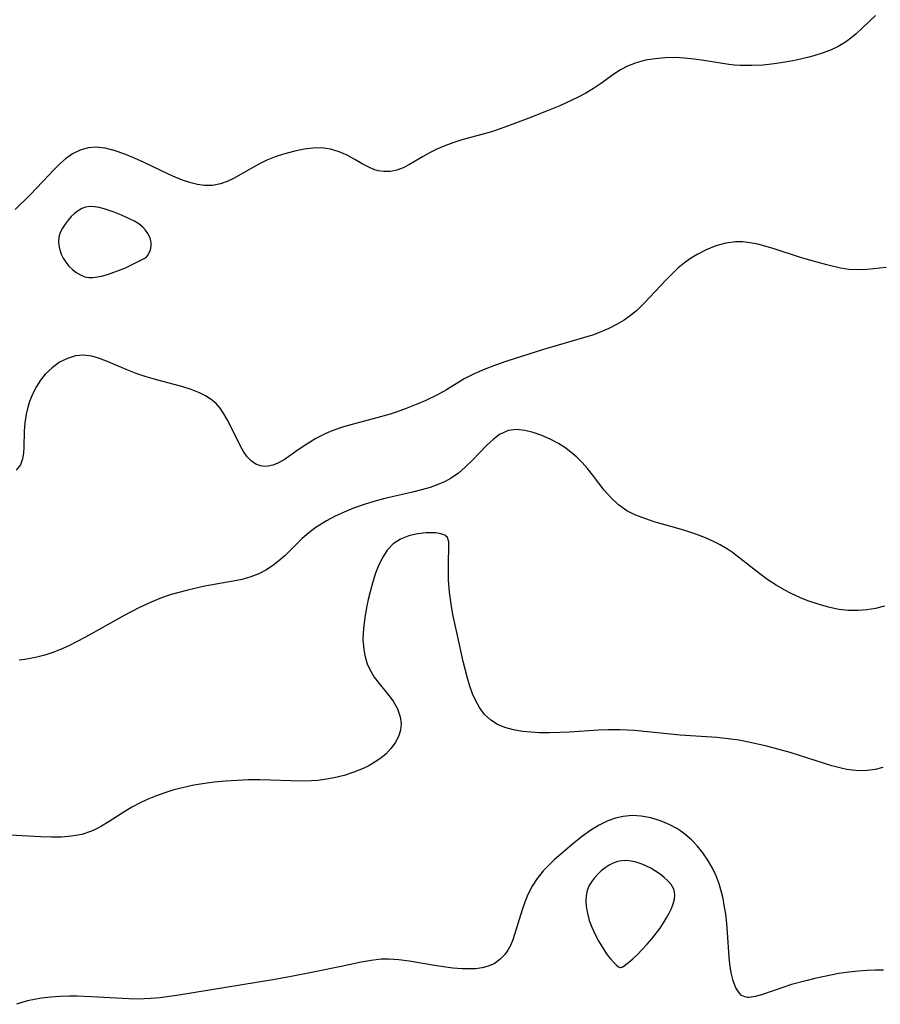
# Model space of a CAD drawing. Header units: metres. Extents: x 1073367 to 1082519, y 1569854 to 1574957.
# Tile 538 of 656: x 1077768 to 1077912, y 1574214 to 1574380. Entities that reach past the tile are written whole.
import ezdxf

# ---------------------------------------------------------------- set-up
doc = ezdxf.new("R2010")
doc.units = ezdxf.units.M
doc.layers.add('CGG_CurvaNivelLidar_v1', color=253, linetype='Continuous', lineweight=30)

msp = doc.modelspace()

# ---------------------------------------------------------------- linework, layer by layer
at = {"layer": 'CGG_CurvaNivelLidar_v1'}
for p, q in [((1077911.287, 1574380.6583, 69), (1077909.1291, 1574378.5654, 69)), ((1077908.034, 1574377.55, 69), (1077907.1667, 1574376.8221, 69)), ((1077909.1291, 1574378.5654, 69), (1077908.034, 1574377.55, 69)), ((1077906.2564, 1574376.1578, 69), (1077905.0264, 1574375.4309, 69)), ((1077907.1667, 1574376.8221, 69), (1077906.2564, 1574376.1578, 69)), ((1077902.3541, 1574374.2927, 69), (1077900.9412, 1574373.8452, 69)), ((1077903.7203, 1574374.816, 69), (1077902.3541, 1574374.2927, 69)), ((1077905.0264, 1574375.4309, 69), (1077903.7203, 1574374.816, 69)), ((1077871.0962, 1574372.6932, 69), (1077869.6128, 1574372.123, 69)), ((1077872.661, 1574373.1034, 69), (1077871.0962, 1574372.6932, 69)), ((1077874.286, 1574373.3767, 69), (1077872.661, 1574373.1034, 69)), ((1077875.9538, 1574373.527, 69), (1077874.286, 1574373.3767, 69)), ((1077877.6501, 1574373.5594, 69), (1077875.9538, 1574373.527, 69)), ((1077879.2149, 1574373.4868, 69), (1077877.6501, 1574373.5594, 69)), ((1077880.8263, 1574373.3215, 69), (1077879.2149, 1574373.4868, 69)), ((1077882.4378, 1574373.0873, 69), (1077880.8263, 1574373.3215, 69)), ((1077885.2431, 1574372.6091, 69), (1077882.4378, 1574373.0873, 69)), ((1077886.65, 1574372.4015, 69), (1077885.2431, 1574372.6091, 69)), ((1077896.1479, 1574372.7808, 69), (1077894.2936, 1574372.5062, 69)), ((1077897.9842, 1574373.1239, 69), (1077896.1479, 1574372.7808, 69)), ((1077899.8568, 1574373.5518, 69), (1077897.9842, 1574373.1239, 69)), ((1077900.9412, 1574373.8452, 69), (1077899.8568, 1574373.5518, 69)), ((1077868.4676, 1574371.5157, 69), (1077867.3255, 1574370.7685, 69)), ((1077869.6128, 1574372.123, 69), (1077868.4676, 1574371.5157, 69)), ((1077887.6238, 1574372.2939, 69), (1077886.65, 1574372.4015, 69)), ((1077888.6008, 1574372.2238, 69), (1077887.6238, 1574372.2939, 69)), ((1077890.5634, 1574372.205, 69), (1077888.6008, 1574372.2238, 69)), ((1077892.4297, 1574372.3091, 69), (1077890.5634, 1574372.205, 69)), ((1077894.2936, 1574372.5062, 69), (1077892.4297, 1574372.3091, 69)), ((1077867.3255, 1574370.7685, 69), (1077865.0955, 1574369.1363, 69)), ((1077863.9378, 1574368.3475, 69), (1077862.6067, 1574367.5696, 69)), ((1077865.0955, 1574369.1363, 69), (1077863.9378, 1574368.3475, 69)), ((1077861.2096, 1574366.8496, 69), (1077858.2386, 1574365.47, 69)), ((1077862.6067, 1574367.5696, 69), (1077861.2096, 1574366.8496, 69)), ((1077855.7221, 1574364.4238, 69), (1077853.0661, 1574363.379, 69)), ((1077858.2386, 1574365.47, 69), (1077855.7221, 1574364.4238, 69)), ((1077853.0661, 1574363.379, 69), (1077849.9331, 1574362.1791, 69)), ((1077846.7643, 1574361.1005, 69), (1077841.6248, 1574359.6591, 69)), ((1077848.2415, 1574361.5727, 69), (1077846.7643, 1574361.1005, 69)), ((1077849.9331, 1574362.1791, 69), (1077848.2415, 1574361.5727, 69)), ((1077841.6248, 1574359.6591, 69), (1077840.256, 1574359.2085, 69)), ((1077777.6487, 1574358.0211, 69), (1077776.3819, 1574357.3786, 69)), ((1077778.9784, 1574358.4068, 69), (1077777.6487, 1574358.0211, 69)), ((1077780.3938, 1574358.4944, 69), (1077778.9784, 1574358.4068, 69)), ((1077781.8579, 1574358.3246, 69), (1077780.3938, 1574358.4944, 69)), ((1077783.3548, 1574357.9583, 69), (1077781.8579, 1574358.3246, 69)), ((1077785.1805, 1574357.3253, 69), (1077783.3548, 1574357.9583, 69)), ((1077813.7595, 1574357.8497, 69), (1077811.8324, 1574357.3297, 69)), ((1077815.2822, 1574358.1639, 69), (1077813.7595, 1574357.8497, 69)), ((1077816.787, 1574358.3567, 69), (1077815.2822, 1574358.1639, 69)), ((1077818.2665, 1574358.3731, 69), (1077816.787, 1574358.3567, 69)), ((1077819.7519, 1574358.1596, 69), (1077818.2665, 1574358.3731, 69)), ((1077821.1837, 1574357.7414, 69), (1077819.7519, 1574358.1596, 69)), ((1077822.5411, 1574357.1582, 69), (1077821.1837, 1574357.7414, 69)), ((1077837.6103, 1574358.1395, 69), (1077836.3525, 1574357.5275, 69)), ((1077838.9229, 1574358.7052, 69), (1077837.6103, 1574358.1395, 69)), ((1077840.256, 1574359.2085, 69), (1077838.9229, 1574358.7052, 69)), ((1077775.1793, 1574356.5296, 69), (1077774.2453, 1574355.7139, 69)), ((1077776.3819, 1574357.3786, 69), (1077775.1793, 1574356.5296, 69)), ((1077786.8022, 1574356.6503, 69), (1077785.1805, 1574357.3253, 69)), ((1077788.4294, 1574355.9129, 69), (1077786.8022, 1574356.6503, 69)), ((1077809.0507, 1574356.2931, 69), (1077807.9029, 1574355.7424, 69)), ((1077810.4281, 1574356.8541, 69), (1077809.0507, 1574356.2931, 69)), ((1077811.8324, 1574357.3297, 69), (1077810.4281, 1574356.8541, 69)), ((1077823.8211, 1574356.4496, 69), (1077822.5411, 1574357.1582, 69)), ((1077825.0538, 1574355.7143, 69), (1077823.8211, 1574356.4496, 69)), ((1077835.1601, 1574356.8769, 69), (1077832.9959, 1574355.5839, 69)), ((1077836.3525, 1574357.5275, 69), (1077835.1601, 1574356.8769, 69)), ((1077773.3367, 1574354.8187, 69), (1077769.2951, 1574350.5631, 69)), ((1077774.2453, 1574355.7139, 69), (1077773.3367, 1574354.8187, 69)), ((1077792.4925, 1574353.9782, 69), (1077788.4294, 1574355.9129, 69)), ((1077806.7846, 1574355.1445, 69), (1077803.4081, 1574353.2408, 69)), ((1077807.9029, 1574355.7424, 69), (1077806.7846, 1574355.1445, 69)), ((1077826.2898, 1574355.0612, 69), (1077825.0538, 1574355.7143, 69)), ((1077827.0098, 1574354.7681, 69), (1077826.2898, 1574355.0612, 69)), ((1077827.743, 1574354.5482, 69), (1077827.0098, 1574354.7681, 69)), ((1077828.6789, 1574354.3946, 69), (1077827.743, 1574354.5482, 69)), ((1077829.7912, 1574354.417, 69), (1077828.6789, 1574354.3946, 69)), ((1077830.8731, 1574354.6418, 69), (1077829.7912, 1574354.417, 69)), ((1077831.9354, 1574355.0377, 69), (1077830.8731, 1574354.6418, 69)), ((1077832.9959, 1574355.5839, 69), (1077831.9354, 1574355.0377, 69)), ((1077793.752, 1574353.4198, 69), (1077792.4925, 1574353.9782, 69)), ((1077795.0045, 1574352.9227, 69), (1077793.752, 1574353.4198, 69)), ((1077796.2451, 1574352.5065, 69), (1077795.0045, 1574352.9227, 69)), ((1077802.3449, 1574352.7393, 69), (1077801.2642, 1574352.3514, 69)), ((1077803.4081, 1574353.2408, 69), (1077802.3449, 1574352.7393, 69)), ((1077797.3912, 1574352.2143, 69), (1077796.2451, 1574352.5065, 69)), ((1077798.5291, 1574352.0534, 69), (1077797.3912, 1574352.2143, 69)), ((1077799.9087, 1574352.0815, 69), (1077798.5291, 1574352.0534, 69)), ((1077801.2642, 1574352.3514, 69), (1077799.9087, 1574352.0815, 69)), ((1077769.2951, 1574350.5631, 69), (1077766.7581, 1574348.0448, 69)), ((1077777.3044, 1574347.8149, 69.5), (1077776.7185, 1574347.3538, 69.5)), ((1077777.9218, 1574348.1836, 69.5), (1077777.3044, 1574347.8149, 69.5)), ((1077778.5745, 1574348.4277, 69.5), (1077777.9218, 1574348.1836, 69.5)), ((1077779.309, 1574348.5221, 69.5), (1077778.5745, 1574348.4277, 69.5)), ((1077780.0786, 1574348.4779, 69.5), (1077779.309, 1574348.5221, 69.5)), ((1077780.8738, 1574348.3331, 69.5), (1077780.0786, 1574348.4779, 69.5)), ((1077781.6874, 1574348.117, 69.5), (1077780.8738, 1574348.3331, 69.5)), ((1077783.219, 1574347.6048, 69.5), (1077781.6874, 1574348.117, 69.5)), ((1077775.6422, 1574346.2463, 69.5), (1077775.1219, 1574345.5755, 69.5)), ((1077776.1635, 1574346.8247, 69.5), (1077775.6422, 1574346.2463, 69.5)), ((1077776.7185, 1574347.3538, 69.5), (1077776.1635, 1574346.8247, 69.5)), ((1077784.6333, 1574347.0583, 69.5), (1077783.219, 1574347.6048, 69.5)), ((1077786.0841, 1574346.4234, 69.5), (1077784.6333, 1574347.0583, 69.5)), ((1077786.815, 1574346.0633, 69.5), (1077786.0841, 1574346.4234, 69.5)), ((1077774.669, 1574344.8708, 69.5), (1077774.3109, 1574344.1363, 69.5)), ((1077775.1219, 1574345.5755, 69.5), (1077774.669, 1574344.8708, 69.5)), ((1077787.5276, 1574345.6241, 69.5), (1077786.815, 1574346.0633, 69.5)), ((1077788.1922, 1574345.0765, 69.5), (1077787.5276, 1574345.6241, 69.5)), ((1077788.6643, 1574344.5633, 69.5), (1077788.1922, 1574345.0765, 69.5)), ((1077789.0552, 1574343.9985, 69.5), (1077788.6643, 1574344.5633, 69.5)), ((1077774.0846, 1574343.373, 69.5), (1077774.0223, 1574342.6691, 69.5)), ((1077774.3109, 1574344.1363, 69.5), (1077774.0846, 1574343.373, 69.5)), ((1077789.3989, 1574343.249, 69.5), (1077789.0552, 1574343.9985, 69.5)), ((1077789.5659, 1574342.4762, 69.5), (1077789.3989, 1574343.249, 69.5)), ((1077774.0223, 1574342.6691, 69.5), (1077774.0773, 1574341.9534, 69.5)), ((1077774.0773, 1574341.9534, 69.5), (1077774.2312, 1574341.238, 69.5)), ((1077774.2312, 1574341.238, 69.5), (1077774.4729, 1574340.5353, 69.5)), ((1077789.2759, 1574340.7519, 69.5), (1077789.46, 1574341.2663, 69.5)), ((1077789.46, 1574341.2663, 69.5), (1077789.5654, 1574341.8508, 69.5)), ((1077789.5654, 1574341.8508, 69.5), (1077789.5659, 1574342.4762, 69.5)), ((1077882.8808, 1574341.268, 69.5), (1077881.3161, 1574340.4663, 69.5)), ((1077884.4971, 1574341.9027, 69.5), (1077882.8808, 1574341.268, 69.5)), ((1077886.1518, 1574342.3476, 69.5), (1077884.4971, 1574341.9027, 69.5)), ((1077887.7955, 1574342.564, 69.5), (1077886.1518, 1574342.3476, 69.5)), ((1077888.4352, 1574342.5808, 69.5), (1077887.7955, 1574342.564, 69.5)), ((1077889.0297, 1574342.561, 69.5), (1077888.4352, 1574342.5808, 69.5)), ((1077890.182, 1574342.4364, 69.5), (1077889.0297, 1574342.561, 69.5)), ((1077891.5501, 1574342.1711, 69.5), (1077890.182, 1574342.4364, 69.5)), ((1077892.9241, 1574341.8126, 69.5), (1077891.5501, 1574342.1711, 69.5)), ((1077894.3048, 1574341.3931, 69.5), (1077892.9241, 1574341.8126, 69.5)), ((1077898.533, 1574340.0183, 69.5), (1077894.3048, 1574341.3931, 69.5)), ((1077774.4729, 1574340.5353, 69.5), (1077774.7985, 1574339.8591, 69.5)), ((1077774.7985, 1574339.8591, 69.5), (1077775.2498, 1574339.1624, 69.5)), ((1077786.875, 1574338.9804, 69.5), (1077788.5, 1574339.8272, 69.5)), ((1077788.5, 1574339.8272, 69.5), (1077788.6899, 1574339.9126, 69.5)), ((1077788.6899, 1574339.9126, 69.5), (1077788.9765, 1574340.2346, 69.5)), ((1077788.9765, 1574340.2346, 69.5), (1077789.2759, 1574340.7519, 69.5)), ((1077880.2354, 1574339.7947, 69.5), (1077879.1957, 1574339.0457, 69.5)), ((1077881.3161, 1574340.4663, 69.5), (1077880.2354, 1574339.7947, 69.5)), ((1077900.072, 1574339.5493, 69.5), (1077898.533, 1574340.0183, 69.5)), ((1077903.1371, 1574338.7036, 69.5), (1077900.072, 1574339.5493, 69.5)), ((1077775.2498, 1574339.1624, 69.5), (1077775.7802, 1574338.5189, 69.5)), ((1077775.7802, 1574338.5189, 69.5), (1077776.3721, 1574337.9357, 69.5)), ((1077776.3721, 1574337.9357, 69.5), (1077777.014, 1574337.4266, 69.5)), ((1077783.3264, 1574337.4611, 69.5), (1077785.1604, 1574338.1809, 69.5)), ((1077785.1604, 1574338.1809, 69.5), (1077786.875, 1574338.9804, 69.5)), ((1077878.1094, 1574338.1425, 69.5), (1077877.0677, 1574337.1714, 69.5)), ((1077879.1957, 1574339.0457, 69.5), (1077878.1094, 1574338.1425, 69.5)), ((1077905.4427, 1574338.1819, 69.5), (1077903.1371, 1574338.7036, 69.5)), ((1077906.8774, 1574337.9623, 69.5), (1077905.4427, 1574338.1819, 69.5)), ((1077908.2981, 1574337.8671, 69.5), (1077906.8774, 1574337.9623, 69.5)), ((1077909.9014, 1574337.9324, 69.5), (1077908.2981, 1574337.8671, 69.5)), ((1077913.1095, 1574338.2942, 69.5), (1077909.9014, 1574337.9324, 69.5)), ((1077777.014, 1574337.4266, 69.5), (1077777.7, 1574337.0136, 69.5)), ((1077777.7, 1574337.0136, 69.5), (1077778.4294, 1574336.7294, 69.5)), ((1077778.4294, 1574336.7294, 69.5), (1077779.0915, 1574336.6119, 69.5)), ((1077779.0915, 1574336.6119, 69.5), (1077779.7816, 1574336.5959, 69.5)), ((1077779.7816, 1574336.5959, 69.5), (1077780.5611, 1574336.6866, 69.5)), ((1077780.5611, 1574336.6866, 69.5), (1077781.4443, 1574336.879, 69.5)), ((1077781.4443, 1574336.879, 69.5), (1077782.3966, 1574337.1509, 69.5)), ((1077782.3966, 1574337.1509, 69.5), (1077783.3264, 1574337.4611, 69.5)), ((1077877.0677, 1574337.1714, 69.5), (1077876.0599, 1574336.1534, 69.5)), ((1077876.0599, 1574336.1534, 69.5), (1077872.5096, 1574332.3083, 69.5)), ((1077872.5096, 1574332.3083, 69.5), (1077871.1739, 1574331.0122, 69.5)), ((1077870.1488, 1574330.1755, 69.5), (1077869.0624, 1574329.415, 69.5)), ((1077871.1739, 1574331.0122, 69.5), (1077870.1488, 1574330.1755, 69.5)), ((1077866.504, 1574328.0079, 69.5), (1077865.0305, 1574327.3799, 69.5)), ((1077867.9216, 1574328.7286, 69.5), (1077866.504, 1574328.0079, 69.5)), ((1077869.0624, 1574329.415, 69.5), (1077867.9216, 1574328.7286, 69.5)), ((1077862.4285, 1574326.4823, 69.5), (1077855.4947, 1574324.4593, 69.5)), ((1077863.7416, 1574326.9097, 69.5), (1077862.4285, 1574326.4823, 69.5)), ((1077865.0305, 1574327.3799, 69.5), (1077863.7416, 1574326.9097, 69.5)), ((1077775.5117, 1574322.9847, 69.5), (1077774.1898, 1574322.3326, 69.5)), ((1077776.8842, 1574323.3951, 69.5), (1077775.5117, 1574322.9847, 69.5)), ((1077778.2489, 1574323.5318, 69.5), (1077776.8842, 1574323.3951, 69.5)), ((1077779.6286, 1574323.3535, 69.5), (1077778.2489, 1574323.5318, 69.5)), ((1077780.9011, 1574322.9756, 69.5), (1077779.6286, 1574323.3535, 69.5)), ((1077782.3517, 1574322.4085, 69.5), (1077780.9011, 1574322.9756, 69.5)), ((1077855.4947, 1574324.4593, 69.5), (1077849.3834, 1574322.5389, 69.5)), ((1077772.9303, 1574321.4293, 69.5), (1077771.7909, 1574320.3203, 69.5)), ((1077774.1898, 1574322.3326, 69.5), (1077772.9303, 1574321.4293, 69.5)), ((1077785.3939, 1574321.1073, 69.5), (1077782.3517, 1574322.4085, 69.5)), ((1077847.3037, 1574321.8086, 69.5), (1077845.5527, 1574321.1232, 69.5)), ((1077849.3834, 1574322.5389, 69.5), (1077847.3037, 1574321.8086, 69.5)), ((1077771.7909, 1574320.3203, 69.5), (1077770.9973, 1574319.326, 69.5)), ((1077787.0618, 1574320.4731, 69.5), (1077785.3939, 1574321.1073, 69.5)), ((1077788.7762, 1574319.9065, 69.5), (1077787.0618, 1574320.4731, 69.5)), ((1077790.3064, 1574319.4665, 69.5), (1077788.7762, 1574319.9065, 69.5)), ((1077843.8492, 1574320.3746, 69.5), (1077842.2118, 1574319.5414, 69.5)), ((1077845.5527, 1574321.1232, 69.5), (1077843.8492, 1574320.3746, 69.5)), ((1077770.2991, 1574318.2428, 69.5), (1077769.7032, 1574317.0875, 69.5)), ((1077770.9973, 1574319.326, 69.5), (1077770.2991, 1574318.2428, 69.5)), ((1077794.887, 1574318.2252, 69.5), (1077790.3064, 1574319.4665, 69.5)), ((1077796.3271, 1574317.7541, 69.5), (1077794.887, 1574318.2252, 69.5)), ((1077842.2118, 1574319.5414, 69.5), (1077839.2184, 1574317.7323, 69.5)), ((1077769.7032, 1574317.0875, 69.5), (1077769.1708, 1574315.7446, 69.5)), ((1077797.6905, 1574317.2107, 69.5), (1077796.3271, 1574317.7541, 69.5)), ((1077798.716, 1574316.6991, 69.5), (1077797.6905, 1574317.2107, 69.5)), ((1077799.6555, 1574316.1039, 69.5), (1077798.716, 1574316.6991, 69.5)), ((1077837.7086, 1574316.8655, 69.5), (1077835.7195, 1574315.9166, 69.5)), ((1077839.2184, 1574317.7323, 69.5), (1077837.7086, 1574316.8655, 69.5)), ((1077769.1708, 1574315.7446, 69.5), (1077768.759, 1574314.3603, 69.5)), ((1077800.4887, 1574315.4055, 69.5), (1077799.6555, 1574316.1039, 69.5)), ((1077801.1972, 1574314.5971, 69.5), (1077800.4887, 1574315.4055, 69.5)), ((1077834.1068, 1574315.2261, 69.5), (1077832.4543, 1574314.5717, 69.5)), ((1077835.7195, 1574315.9166, 69.5), (1077834.1068, 1574315.2261, 69.5)), ((1077768.5897, 1574313.6351, 69.5), (1077768.3489, 1574312.157, 69.5)), ((1077768.759, 1574314.3603, 69.5), (1077768.5897, 1574313.6351, 69.5)), ((1077801.8122, 1574313.6954, 69.5), (1077801.1972, 1574314.5971, 69.5)), ((1077802.3656, 1574312.7284, 69.5), (1077801.8122, 1574313.6954, 69.5)), ((1077829.7578, 1574313.6395, 69.5), (1077827.4975, 1574312.9817, 69.5)), ((1077830.7664, 1574313.9669, 69.5), (1077829.7578, 1574313.6395, 69.5)), ((1077832.4543, 1574314.5717, 69.5), (1077830.7664, 1574313.9669, 69.5)), ((1077768.3489, 1574312.157, 69.5), (1077768.2423, 1574310.7535, 69.5)), ((1077802.9634, 1574311.5617, 69.5), (1077802.3656, 1574312.7284, 69.5)), ((1077804.5217, 1574308.3441, 69.5), (1077802.9634, 1574311.5617, 69.5)), ((1077821.9019, 1574311.4701, 69.5), (1077820.1083, 1574310.8496, 69.5)), ((1077823.7465, 1574312.0006, 69.5), (1077821.9019, 1574311.4701, 69.5)), ((1077827.4975, 1574312.9817, 69.5), (1077823.7465, 1574312.0006, 69.5)), ((1077768.2423, 1574310.7535, 69.5), (1077768.1775, 1574308.0886, 69.5)), ((1077818.9217, 1574310.3491, 69.5), (1077817.2782, 1574309.5193, 69.5)), ((1077820.1083, 1574310.8496, 69.5), (1077818.9217, 1574310.3491, 69.5)), ((1077848.152, 1574310.1738, 70), (1077847.0361, 1574309.338, 70)), ((1077849.3324, 1574310.7541, 70), (1077848.152, 1574310.1738, 70)), ((1077849.6645, 1574310.8543, 70), (1077849.3324, 1574310.7541, 70)), ((1077850.9806, 1574311.0143, 70), (1077849.6645, 1574310.8543, 70)), ((1077852.3675, 1574310.8884, 70), (1077850.9806, 1574311.0143, 70)), ((1077853.8012, 1574310.5445, 70), (1077852.3675, 1574310.8884, 70)), ((1077855.2604, 1574310.0342, 70), (1077853.8012, 1574310.5445, 70)), ((1077856.6474, 1574309.4267, 70), (1077855.2604, 1574310.0342, 70)), ((1077768.1775, 1574308.0886, 69.5), (1077768.1135, 1574307.0546, 69.5)), ((1077805.0946, 1574307.3244, 69.5), (1077804.5217, 1574308.3441, 69.5)), ((1077815.7281, 1574308.5988, 69.5), (1077814.2827, 1574307.6262, 69.5)), ((1077817.2782, 1574309.5193, 69.5), (1077815.7281, 1574308.5988, 69.5)), ((1077845.9559, 1574308.3288, 70), (1077843.6662, 1574305.9313, 70)), ((1077847.0361, 1574309.338, 70), (1077845.9559, 1574308.3288, 70)), ((1077858.0121, 1574308.7002, 70), (1077856.6474, 1574309.4267, 70)), ((1077859.0853, 1574308.0174, 70), (1077858.0121, 1574308.7002, 70)), ((1077768.1135, 1574307.0546, 69.5), (1077767.9665, 1574306.1052, 69.5)), ((1077805.7251, 1574306.4245, 69.5), (1077805.0946, 1574307.3244, 69.5)), ((1077806.4401, 1574305.6918, 69.5), (1077805.7251, 1574306.4245, 69.5)), ((1077814.2827, 1574307.6262, 69.5), (1077811.9192, 1574305.9381, 69.5)), ((1077860.116, 1574307.2543, 70), (1077859.0853, 1574308.0174, 70)), ((1077861.0938, 1574306.4133, 70), (1077860.116, 1574307.2543, 70)), ((1077862.0325, 1574305.474, 70), (1077861.0938, 1574306.4133, 70)), ((1077767.6164, 1574305.122, 69.5), (1077766.8826, 1574304.1798, 69.5)), ((1077767.9665, 1574306.1052, 69.5), (1077767.6164, 1574305.122, 69.5)), ((1077807.1739, 1574305.213, 69.5), (1077806.4401, 1574305.6918, 69.5)), ((1077807.9763, 1574304.9219, 69.5), (1077807.1739, 1574305.213, 69.5)), ((1077808.649, 1574304.8324, 69.5), (1077807.9763, 1574304.9219, 69.5)), ((1077809.245, 1574304.8584, 69.5), (1077808.649, 1574304.8324, 69.5)), ((1077810.0103, 1574305.0154, 69.5), (1077809.245, 1574304.8584, 69.5)), ((1077810.7758, 1574305.2994, 69.5), (1077810.0103, 1574305.0154, 69.5)), ((1077811.9192, 1574305.9381, 69.5), (1077810.7758, 1574305.2994, 69.5)), ((1077843.6662, 1574305.9313, 70), (1077842.3773, 1574304.6788, 70)), ((1077862.9139, 1574304.4751, 70), (1077862.0325, 1574305.474, 70)), ((1077841.221, 1574303.7202, 70), (1077839.9757, 1574302.8699, 70)), ((1077842.3773, 1574304.6788, 70), (1077841.221, 1574303.7202, 70)), ((1077863.7474, 1574303.4372, 70), (1077862.9139, 1574304.4751, 70)), ((1077865.7193, 1574300.8594, 70), (1077863.7474, 1574303.4372, 70)), ((1077837.9321, 1574301.8397, 70), (1077836.5008, 1574301.3133, 70)), ((1077838.9772, 1574302.3177, 70), (1077837.9321, 1574301.8397, 70)), ((1077839.9757, 1574302.8699, 70), (1077838.9772, 1574302.3177, 70)), ((1077833.5039, 1574300.4919, 70), (1077828.6407, 1574299.381, 70)), ((1077835.0186, 1574300.8738, 70), (1077833.5039, 1574300.4919, 70)), ((1077836.5008, 1574301.3133, 70), (1077835.0186, 1574300.8738, 70)), ((1077866.8814, 1574299.5493, 70), (1077865.7193, 1574300.8594, 70)), ((1077825.4116, 1574298.4552, 70), (1077823.5853, 1574297.8076, 70)), ((1077827.0172, 1574298.9466, 70), (1077825.4116, 1574298.4552, 70)), ((1077828.6407, 1574299.381, 70), (1077827.0172, 1574298.9466, 70)), ((1077868.1478, 1574298.3769, 70), (1077866.8814, 1574299.5493, 70)), ((1077869.5354, 1574297.3923, 70), (1077868.1478, 1574298.3769, 70)), ((1077820.5016, 1574296.4507, 70), (1077819.0339, 1574295.6639, 70)), ((1077822.0219, 1574297.1643, 70), (1077820.5016, 1574296.4507, 70)), ((1077823.5853, 1574297.8076, 70), (1077822.0219, 1574297.1643, 70)), ((1077870.4056, 1574296.9238, 70), (1077869.5354, 1574297.3923, 70)), ((1077871.3166, 1574296.517, 70), (1077870.4056, 1574296.9238, 70)), ((1077872.7021, 1574295.9966, 70), (1077871.3166, 1574296.517, 70)), ((1077818.1725, 1574295.1467, 70), (1077817.3383, 1574294.598, 70)), ((1077819.0339, 1574295.6639, 70), (1077818.1725, 1574295.1467, 70)), ((1077874.1373, 1574295.536, 70), (1077872.7021, 1574295.9966, 70)), ((1077878.3079, 1574294.3614, 70), (1077874.1373, 1574295.536, 70)), ((1077816.1105, 1574293.6868, 70), (1077814.9609, 1574292.7041, 70)), ((1077817.3383, 1574294.598, 70), (1077816.1105, 1574293.6868, 70)), ((1077832.8835, 1574293.1797, 70.5), (1077831.4863, 1574292.6233, 70.5)), ((1077834.3403, 1574293.5224, 70.5), (1077832.8835, 1574293.1797, 70.5)), ((1077835.7771, 1574293.6842, 70.5), (1077834.3403, 1574293.5224, 70.5)), ((1077837.1125, 1574293.6795, 70.5), (1077835.7771, 1574293.6842, 70.5)), ((1077837.422, 1574293.6519, 70.5), (1077837.1125, 1574293.6795, 70.5)), ((1077838.2537, 1574293.5029, 70.5), (1077837.422, 1574293.6519, 70.5)), ((1077838.9233, 1574293.2489, 70.5), (1077838.2537, 1574293.5029, 70.5)), ((1077839.3815, 1574292.8809, 70.5), (1077838.9233, 1574293.2489, 70.5)), ((1077879.4234, 1574294.0163, 70), (1077878.3079, 1574294.3614, 70)), ((1077881.0894, 1574293.4458, 70), (1077879.4234, 1574294.0163, 70)), ((1077882.7354, 1574292.8057, 70), (1077881.0894, 1574293.4458, 70)), ((1077814.9609, 1574292.7041, 70), (1077812.0863, 1574289.8665, 70)), ((1077830.2318, 1574291.7995, 70.5), (1077829.2616, 1574290.76, 70.5)), ((1077831.4863, 1574292.6233, 70.5), (1077830.2318, 1574291.7995, 70.5)), ((1077839.6303, 1574292.1753, 70.5), (1077839.3815, 1574292.8809, 70.5)), ((1077839.6321, 1574291.2002, 70.5), (1077839.6303, 1574292.1753, 70.5)), ((1077884.0002, 1574292.2452, 70), (1077882.7354, 1574292.8057, 70)), ((1077885.2332, 1574291.6229, 70), (1077884.0002, 1574292.2452, 70)), ((1077886.4244, 1574290.9271, 70), (1077885.2332, 1574291.6229, 70)), ((1077812.0863, 1574289.8665, 70), (1077811.0653, 1574288.958, 70)), ((1077829.2616, 1574290.76, 70.5), (1077828.5085, 1574289.5996, 70.5)), ((1077839.5547, 1574288.7566, 70.5), (1077839.6321, 1574291.2002, 70.5)), ((1077887.2677, 1574290.3643, 70), (1077886.4244, 1574290.9271, 70)), ((1077888.09, 1574289.7655, 70), (1077887.2677, 1574290.3643, 70)), ((1077811.0653, 1574288.958, 70), (1077809.991, 1574288.1238, 70)), ((1077827.8653, 1574288.2961, 70.5), (1077827.3112, 1574286.887, 70.5)), ((1077828.5085, 1574289.5996, 70.5), (1077827.8653, 1574288.2961, 70.5)), ((1077839.5451, 1574287.2968, 70.5), (1077839.5547, 1574288.7566, 70.5)), ((1077891.8945, 1574286.7583, 70), (1077888.09, 1574289.7655, 70)), ((1077807.6651, 1574286.7615, 70), (1077806.3413, 1574286.2531, 70)), ((1077808.8597, 1574287.3836, 70), (1077807.6651, 1574286.7615, 70)), ((1077809.991, 1574288.1238, 70), (1077808.8597, 1574287.3836, 70)), ((1077827.3112, 1574286.887, 70.5), (1077826.8311, 1574285.4024, 70.5)), ((1077839.5799, 1574285.737, 70.5), (1077839.5451, 1574287.2968, 70.5)), ((1077893.2381, 1574285.78, 70), (1077891.8945, 1574286.7583, 70)), ((1077803.3772, 1574285.516, 70), (1077798.6067, 1574284.6834, 70)), ((1077804.8841, 1574285.8419, 70), (1077803.3772, 1574285.516, 70)), ((1077806.3413, 1574286.2531, 70), (1077804.8841, 1574285.8419, 70)), ((1077826.8311, 1574285.4024, 70.5), (1077826.3855, 1574283.7638, 70.5)), ((1077839.7161, 1574283.7139, 70.5), (1077839.5799, 1574285.737, 70.5)), ((1077894.6264, 1574284.8629, 70), (1077893.2381, 1574285.78, 70)), ((1077896.0604, 1574284.0215, 70), (1077894.6264, 1574284.8629, 70)), ((1077792.7873, 1574283.2243, 70), (1077791.3332, 1574282.7289, 70)), ((1077794.2574, 1574283.6615, 70), (1077792.7873, 1574283.2243, 70)), ((1077795.7372, 1574284.0499, 70), (1077794.2574, 1574283.6615, 70)), ((1077798.6067, 1574284.6834, 70), (1077795.7372, 1574284.0499, 70)), ((1077826.3855, 1574283.7638, 70.5), (1077826.066, 1574282.4339, 70.5)), ((1077839.983, 1574281.6955, 70.5), (1077839.7161, 1574283.7139, 70.5)), ((1077897.0508, 1574283.5058, 70), (1077896.0604, 1574284.0215, 70)), ((1077898.7009, 1574282.7452, 70), (1077897.0508, 1574283.5058, 70)), ((1077789.5804, 1574282.0311, 70), (1077787.5365, 1574281.0769, 70)), ((1077791.3332, 1574282.7289, 70), (1077789.5804, 1574282.0311, 70)), ((1077826.066, 1574282.4339, 70.5), (1077825.7802, 1574281.0933, 70.5)), ((1077840.2974, 1574279.9428, 70.5), (1077839.983, 1574281.6955, 70.5)), ((1077899.939, 1574282.2456, 70), (1077898.7009, 1574282.7452, 70)), ((1077901.6505, 1574281.6464, 70), (1077899.939, 1574282.2456, 70)), ((1077903.3833, 1574281.1555, 70), (1077901.6505, 1574281.6464, 70)), ((1077787.5365, 1574281.0769, 70), (1077785.0324, 1574279.7502, 70)), ((1077825.7802, 1574281.0933, 70.5), (1077825.4756, 1574279.3617, 70.5)), ((1077841.0512, 1574276.3956, 70.5), (1077840.2974, 1574279.9428, 70.5)), ((1077905.1336, 1574280.7997, 70), (1077903.3833, 1574281.1555, 70)), ((1077906.7677, 1574280.6193, 70), (1077905.1336, 1574280.7997, 70)), ((1077908.4058, 1574280.6014, 70), (1077906.7677, 1574280.6193, 70)), ((1077909.8553, 1574280.7308, 70), (1077908.4058, 1574280.6014, 70)), ((1077911.3018, 1574280.9731, 70), (1077909.8553, 1574280.7308, 70)), ((1077912.8115, 1574281.3192, 70), (1077911.3018, 1574280.9731, 70)), ((1077785.0324, 1574279.7502, 70), (1077778.5532, 1574276.1299, 70)), ((1077825.4756, 1574279.3617, 70.5), (1077825.2658, 1574277.6402, 70.5)), ((1077825.2658, 1574277.6402, 70.5), (1077825.1835, 1574275.8029, 70.5)), ((1077776.9512, 1574275.2766, 70), (1077775.8636, 1574274.7362, 70)), ((1077778.5532, 1574276.1299, 70), (1077776.9512, 1574275.2766, 70)), ((1077825.1835, 1574275.8029, 70.5), (1077825.3054, 1574274.0161, 70.5)), ((1077842.0356, 1574272.0179, 70.5), (1077841.0512, 1574276.3956, 70.5)), ((1077773.2568, 1574273.6307, 70), (1077771.7264, 1574273.118, 70)), ((1077774.7634, 1574274.2341, 70), (1077773.2568, 1574273.6307, 70)), ((1077775.8636, 1574274.7362, 70), (1077774.7634, 1574274.2341, 70)), ((1077825.3054, 1574274.0161, 70.5), (1077825.5431, 1574272.8097, 70.5)), ((1077768.382, 1574272.3679, 70), (1077767.3847, 1574272.2455, 70)), ((1077770.1752, 1574272.7046, 70), (1077768.382, 1574272.3679, 70)), ((1077771.7264, 1574273.118, 70), (1077770.1752, 1574272.7046, 70)), ((1077825.5431, 1574272.8097, 70.5), (1077825.908, 1574271.6511, 70.5)), ((1077825.908, 1574271.6511, 70.5), (1077826.3976, 1574270.5534, 70.5)), ((1077842.7291, 1574269.2359, 70.5), (1077842.0356, 1574272.0179, 70.5)), ((1077826.3976, 1574270.5534, 70.5), (1077827.0922, 1574269.3962, 70.5)), ((1077827.0922, 1574269.3962, 70.5), (1077827.8888, 1574268.3121, 70.5)), ((1077827.8888, 1574268.3121, 70.5), (1077829.5271, 1574266.3221, 70.5)), ((1077843.1277, 1574267.8939, 70.5), (1077842.7291, 1574269.2359, 70.5)), ((1077843.5874, 1574266.6264, 70.5), (1077843.1277, 1574267.8939, 70.5)), ((1077829.5271, 1574266.3221, 70.5), (1077830.2566, 1574265.3538, 70.5)), ((1077830.2566, 1574265.3538, 70.5), (1077830.9987, 1574264.0666, 70.5)), ((1077844.1262, 1574265.4278, 70.5), (1077843.5874, 1574266.6264, 70.5)), ((1077844.7549, 1574264.316, 70.5), (1077844.1262, 1574265.4278, 70.5)), ((1077830.9987, 1574264.0666, 70.5), (1077831.4591, 1574262.7158, 70.5)), ((1077845.6285, 1574263.1465, 70.5), (1077844.7549, 1574264.316, 70.5)), ((1077831.4591, 1574262.7158, 70.5), (1077831.574, 1574261.6053, 70.5)), ((1077846.6615, 1574262.1664, 70.5), (1077845.6285, 1574263.1465, 70.5)), ((1077847.7683, 1574261.4592, 70.5), (1077846.6615, 1574262.1664, 70.5)), ((1077831.4662, 1574260.4928, 70.5), (1077831.1435, 1574259.4069, 70.5)), ((1077831.574, 1574261.6053, 70.5), (1077831.4662, 1574260.4928, 70.5)), ((1077848.9981, 1574260.9308, 70.5), (1077847.7683, 1574261.4592, 70.5)), ((1077850.4621, 1574260.5295, 70.5), (1077848.9981, 1574260.9308, 70.5)), ((1077852.0134, 1574260.2725, 70.5), (1077850.4621, 1574260.5295, 70.5)), ((1077853.3792, 1574260.1373, 70.5), (1077852.0134, 1574260.2725, 70.5)), ((1077854.7792, 1574260.0636, 70.5), (1077853.3792, 1574260.1373, 70.5)), ((1077856.5077, 1574260.0434, 70.5), (1077854.7792, 1574260.0636, 70.5)), ((1077858.2601, 1574260.0789, 70.5), (1077856.5077, 1574260.0434, 70.5)), ((1077859.9087, 1574260.1473, 70.5), (1077858.2601, 1574260.0789, 70.5)), ((1077864.7531, 1574260.474, 70.5), (1077859.9087, 1574260.1473, 70.5)), ((1077866.3487, 1574260.5512, 70.5), (1077864.7531, 1574260.474, 70.5)), ((1077868.3418, 1574260.5601, 70.5), (1077866.3487, 1574260.5512, 70.5)), ((1077870.7929, 1574260.4311, 70.5), (1077868.3418, 1574260.5601, 70.5)), ((1077878.4942, 1574259.6684, 70.5), (1077870.7929, 1574260.4311, 70.5)), ((1077830.606, 1574258.3643, 70.5), (1077829.8859, 1574257.385, 70.5)), ((1077831.1435, 1574259.4069, 70.5), (1077830.606, 1574258.3643, 70.5)), ((1077884.6683, 1574259.2306, 70.5), (1077878.4942, 1574259.6684, 70.5)), ((1077886.5479, 1574259.0439, 70.5), (1077884.6683, 1574259.2306, 70.5)), ((1077888.4182, 1574258.782, 70.5), (1077886.5479, 1574259.0439, 70.5)), ((1077889.9695, 1574258.4979, 70.5), (1077888.4182, 1574258.782, 70.5)), ((1077893.0488, 1574257.7957, 70.5), (1077889.9695, 1574258.4979, 70.5)), ((1077829.8859, 1574257.385, 70.5), (1077829.0126, 1574256.4777, 70.5)), ((1077895.5283, 1574257.1399, 70.5), (1077893.0488, 1574257.7957, 70.5)), ((1077896.9586, 1574256.7277, 70.5), (1077895.5283, 1574257.1399, 70.5)), ((1077903.961, 1574254.5071, 70.5), (1077896.9586, 1574256.7277, 70.5)), ((1077828.0073, 1574255.6545, 70.5), (1077827.0644, 1574255.0284, 70.5)), ((1077829.0126, 1574256.4777, 70.5), (1077828.0073, 1574255.6545, 70.5)), ((1077823.668, 1574253.403, 70.5), (1077822.0344, 1574252.8741, 70.5)), ((1077825.2253, 1574254.0444, 70.5), (1077823.668, 1574253.403, 70.5)), ((1077826.1678, 1574254.5148, 70.5), (1077825.2253, 1574254.0444, 70.5)), ((1077827.0644, 1574255.0284, 70.5), (1077826.1678, 1574254.5148, 70.5)), ((1077905.5612, 1574254.0812, 70.5), (1077903.961, 1574254.5071, 70.5)), ((1077906.484, 1574253.884, 70.5), (1077905.5612, 1574254.0812, 70.5)), ((1077907.4059, 1574253.7386, 70.5), (1077906.484, 1574253.884, 70.5)), ((1077908.5563, 1574253.6499, 70.5), (1077907.4059, 1574253.7386, 70.5)), ((1077909.9057, 1574253.6932, 70.5), (1077908.5563, 1574253.6499, 70.5)), ((1077911.2242, 1574253.8853, 70.5), (1077909.9057, 1574253.6932, 70.5)), ((1077912.5374, 1574254.1962, 70.5), (1077911.2242, 1574253.8853, 70.5)), ((1077802.0897, 1574251.9138, 70.5), (1077800.174, 1574251.7358, 70.5)), ((1077804.0168, 1574252.0401, 70.5), (1077802.0897, 1574251.9138, 70.5)), ((1077805.9511, 1574252.1137, 70.5), (1077804.0168, 1574252.0401, 70.5)), ((1077807.8886, 1574252.1296, 70.5), (1077805.9511, 1574252.1137, 70.5)), ((1077814.7971, 1574251.9354, 70.5), (1077807.8886, 1574252.1296, 70.5)), ((1077816.517, 1574251.9704, 70.5), (1077814.7971, 1574251.9354, 70.5)), ((1077817.6232, 1574252.0467, 70.5), (1077816.517, 1574251.9704, 70.5)), ((1077818.7194, 1574252.1718, 70.5), (1077817.6232, 1574252.0467, 70.5)), ((1077820.3447, 1574252.4562, 70.5), (1077818.7194, 1574252.1718, 70.5)), ((1077822.0344, 1574252.8741, 70.5), (1077820.3447, 1574252.4562, 70.5)), ((1077793.3799, 1574250.4336, 70.5), (1077791.7167, 1574249.9177, 70.5)), ((1077795.0729, 1574250.8725, 70.5), (1077793.3799, 1574250.4336, 70.5)), ((1077796.7893, 1574251.2391, 70.5), (1077795.0729, 1574250.8725, 70.5)), ((1077798.6271, 1574251.5462, 70.5), (1077796.7893, 1574251.2391, 70.5)), ((1077800.174, 1574251.7358, 70.5), (1077798.6271, 1574251.5462, 70.5)), ((1077788.9102, 1574248.8153, 70.5), (1077787.6172, 1574248.1945, 70.5)), ((1077790.2967, 1574249.3993, 70.5), (1077788.9102, 1574248.8153, 70.5)), ((1077791.7167, 1574249.9177, 70.5), (1077790.2967, 1574249.3993, 70.5)), ((1077785.1409, 1574246.8064, 70.5), (1077782.5189, 1574245.1329, 70.5)), ((1077786.3603, 1574247.522, 70.5), (1077785.1409, 1574246.8064, 70.5)), ((1077787.6172, 1574248.1945, 70.5), (1077786.3603, 1574247.522, 70.5)), ((1077782.5189, 1574245.1329, 70.5), (1077781.2209, 1574244.346, 70.5)), ((1077866.3168, 1574245.2558, 71), (1077864.8852, 1574244.5308, 71)), ((1077867.5908, 1574245.712, 71), (1077866.3168, 1574245.2558, 71)), ((1077868.9041, 1574246.0018, 71), (1077867.5908, 1574245.712, 71)), ((1077870.402, 1574246.1204, 71), (1077868.9041, 1574246.0018, 71)), ((1077871.9127, 1574246.0386, 71), (1077870.402, 1574246.1204, 71)), ((1077873.5591, 1574245.7393, 71), (1077871.9127, 1574246.0386, 71)), ((1077875.1765, 1574245.249, 71), (1077873.5591, 1574245.7393, 71)), ((1077876.7427, 1574244.5861, 71), (1077875.1765, 1574245.249, 71)), ((1077779.5465, 1574243.5016, 70.5), (1077777.9497, 1574242.9566, 70.5)), ((1077780.3917, 1574243.8974, 70.5), (1077779.5465, 1574243.5016, 70.5)), ((1077781.2209, 1574244.346, 70.5), (1077780.3917, 1574243.8974, 70.5)), ((1077863.4963, 1574243.6579, 71), (1077862.0959, 1574242.6687, 71)), ((1077864.8852, 1574244.5308, 71), (1077863.4963, 1574243.6579, 71)), ((1077877.9405, 1574243.932, 71), (1077876.7427, 1574244.5861, 71)), ((1077878.5993, 1574243.5014, 71), (1077877.9405, 1574243.932, 71)), ((1077879.2847, 1574242.9899, 71), (1077878.5993, 1574243.5014, 71)), ((1077771.0753, 1574242.5499, 70.5), (1077762.2053, 1574243.0118, 70.5)), ((1077772.8309, 1574242.5024, 70.5), (1077771.0753, 1574242.5499, 70.5)), ((1077774.551, 1574242.5244, 70.5), (1077772.8309, 1574242.5024, 70.5)), ((1077776.2231, 1574242.6496, 70.5), (1077774.551, 1574242.5244, 70.5)), ((1077777.9497, 1574242.9566, 70.5), (1077776.2231, 1574242.6496, 70.5)), ((1077862.0959, 1574242.6687, 71), (1077860.7192, 1574241.6104, 71)), ((1077880.3719, 1574242.0411, 71), (1077879.2847, 1574242.9899, 71)), ((1077881.3809, 1574240.9933, 71), (1077880.3719, 1574242.0411, 71)), ((1077860.7192, 1574241.6104, 71), (1077858.4103, 1574239.6717, 71)), ((1077882.3065, 1574239.8589, 71), (1077881.3809, 1574240.9933, 71)), ((1077857.382, 1574238.758, 71), (1077856.393, 1574237.819, 71)), ((1077858.4103, 1574239.6717, 71), (1077857.382, 1574238.758, 71)), ((1077868.6585, 1574238.5401, 71.5), (1077867.9346, 1574238.3849, 71.5)), ((1077869.4574, 1574238.5701, 71.5), (1077868.6585, 1574238.5401, 71.5)), ((1077870.2704, 1574238.4792, 71.5), (1077869.4574, 1574238.5701, 71.5)), ((1077883.1384, 1574238.6447, 71), (1077882.3065, 1574239.8589, 71)), ((1077883.9068, 1574237.2792, 71), (1077883.1384, 1574238.6447, 71)), ((1077856.393, 1574237.819, 71), (1077855.4657, 1574236.8338, 71)), ((1077865.2808, 1574236.8827, 71.5), (1077864.6475, 1574236.3008, 71.5)), ((1077865.9002, 1574237.3591, 71.5), (1077865.2808, 1574236.8827, 71.5)), ((1077866.5525, 1574237.7763, 71.5), (1077865.9002, 1574237.3591, 71.5)), ((1077867.2319, 1574238.1233, 71.5), (1077866.5525, 1574237.7763, 71.5)), ((1077867.9346, 1574238.3849, 71.5), (1077867.2319, 1574238.1233, 71.5)), ((1077871.0887, 1574238.2921, 71.5), (1077870.2704, 1574238.4792, 71.5)), ((1077871.9038, 1574238.0262, 71.5), (1077871.0887, 1574238.2921, 71.5)), ((1077872.7067, 1574237.6925, 71.5), (1077871.9038, 1574238.0262, 71.5)), ((1077873.5389, 1574237.2713, 71.5), (1077872.7067, 1574237.6925, 71.5)), ((1077874.3396, 1574236.7962, 71.5), (1077873.5389, 1574237.2713, 71.5)), ((1077884.5095, 1574235.9848, 71), (1077883.9068, 1574237.2792, 71)), ((1077854.4727, 1574235.582, 71), (1077853.6072, 1574234.2473, 71)), ((1077855.4657, 1574236.8338, 71), (1077854.4727, 1574235.582, 71)), ((1077864.0716, 1574235.6674, 71.5), (1077863.566, 1574234.99, 71.5)), ((1077864.6475, 1574236.3008, 71.5), (1077864.0716, 1574235.6674, 71.5)), ((1077875.0996, 1574236.2786, 71.5), (1077874.3396, 1574236.7962, 71.5)), ((1077875.8051, 1574235.7254, 71.5), (1077875.0996, 1574236.2786, 71.5)), ((1077876.4366, 1574235.1395, 71.5), (1077875.8051, 1574235.7254, 71.5)), ((1077885.0226, 1574234.646, 71), (1077884.5095, 1574235.9848, 71)), ((1077853.6072, 1574234.2473, 71), (1077852.881, 1574232.84, 71)), ((1077863.1497, 1574234.2718, 71.5), (1077862.8497, 1574233.512, 71.5)), ((1077863.566, 1574234.99, 71.5), (1077863.1497, 1574234.2718, 71.5)), ((1077876.9674, 1574234.5199, 71.5), (1077876.4366, 1574235.1395, 71.5)), ((1077877.2113, 1574234.15, 71.5), (1077876.9674, 1574234.5199, 71.5)), ((1077877.4019, 1574233.7656, 71.5), (1077877.2113, 1574234.15, 71.5)), ((1077877.5545, 1574233.241, 71.5), (1077877.4019, 1574233.7656, 71.5)), ((1077885.4394, 1574233.2693, 71), (1077885.0226, 1574234.646, 71)), ((1077852.881, 1574232.84, 71), (1077852.3673, 1574231.5646, 71)), ((1077862.684, 1574232.6656, 71.5), (1077862.6488, 1574231.7824, 71.5)), ((1077862.8497, 1574233.512, 71.5), (1077862.684, 1574232.6656, 71.5)), ((1077877.3305, 1574231.3118, 71.5), (1077877.531, 1574232.0835, 71.5)), ((1077877.531, 1574232.0835, 71.5), (1077877.5945, 1574232.8324, 71.5)), ((1077877.5945, 1574232.8324, 71.5), (1077877.5545, 1574233.241, 71.5)), ((1077885.6925, 1574232.1835, 71), (1077885.4394, 1574233.2693, 71)), ((1077885.8988, 1574231.0831, 71), (1077885.6925, 1574232.1835, 71)), ((1077851.9306, 1574230.2604, 71), (1077850.7236, 1574226.2846, 71)), ((1077852.3673, 1574231.5646, 71), (1077851.9306, 1574230.2604, 71)), ((1077862.6488, 1574231.7824, 71.5), (1077862.7146, 1574230.8734, 71.5)), ((1077862.7146, 1574230.8734, 71.5), (1077862.8594, 1574229.9477, 71.5)), ((1077876.6435, 1574229.7256, 71.5), (1077877.0262, 1574230.524, 71.5)), ((1077877.0262, 1574230.524, 71.5), (1077877.3305, 1574231.3118, 71.5)), ((1077886.1319, 1574229.5423, 71), (1077885.8988, 1574231.0831, 71)), ((1077862.8594, 1574229.9477, 71.5), (1077863.0723, 1574229.0059, 71.5)), ((1077863.0723, 1574229.0059, 71.5), (1077863.217, 1574228.5169, 71.5)), ((1077875.7092, 1574228.1077, 71.5), (1077876.2017, 1574228.9208, 71.5)), ((1077876.2017, 1574228.9208, 71.5), (1077876.6435, 1574229.7256, 71.5)), ((1077886.3157, 1574227.9959, 71), (1077886.1319, 1574229.5423, 71)), ((1077863.217, 1574228.5169, 71.5), (1077863.6407, 1574227.3708, 71.5)), ((1077863.6407, 1574227.3708, 71.5), (1077864.1871, 1574226.161, 71.5)), ((1077873.6979, 1574225.4089, 71.5), (1077875.0986, 1574227.2128, 71.5)), ((1077875.0986, 1574227.2128, 71.5), (1077875.7092, 1574228.1077, 71.5)), ((1077886.4579, 1574226.4563, 71), (1077886.3157, 1574227.9959, 71)), ((1077850.3634, 1574225.2696, 71), (1077849.9528, 1574224.3103, 71)), ((1077850.7236, 1574226.2846, 71), (1077850.3634, 1574225.2696, 71)), ((1077864.1871, 1574226.161, 71.5), (1077864.8236, 1574224.9462, 71.5)), ((1077872.9153, 1574224.4957, 71.5), (1077873.6979, 1574225.4089, 71.5)), ((1077886.7147, 1574222.3274, 71), (1077886.4579, 1574226.4563, 71)), ((1077849.9528, 1574224.3103, 71), (1077849.5275, 1574223.5202, 71)), ((1077864.8236, 1574224.9462, 71.5), (1077865.5183, 1574223.7847, 71.5)), ((1077865.5183, 1574223.7847, 71.5), (1077866.2391, 1574222.7333, 71.5)), ((1077871.3129, 1574222.8041, 71.5), (1077872.1118, 1574223.6171, 71.5)), ((1077872.1118, 1574223.6171, 71.5), (1077872.9153, 1574224.4957, 71.5)), ((1077828.2211, 1574221.9716, 71), (1077826.567, 1574221.7912, 71)), ((1077829.5488, 1574221.9975, 71), (1077828.2211, 1574221.9716, 71)), ((1077831.2257, 1574221.8809, 71), (1077829.5488, 1574221.9975, 71)), ((1077849.0338, 1574222.8, 71), (1077848.1971, 1574221.916, 71)), ((1077849.5275, 1574223.5202, 71), (1077849.0338, 1574222.8, 71)), ((1077866.2391, 1574222.7333, 71.5), (1077866.7945, 1574222.0256, 71.5)), ((1077866.7945, 1574222.0256, 71.5), (1077867.3202, 1574221.4386, 71.5)), ((1077869.7987, 1574221.4434, 71.5), (1077870.5191, 1574222.0603, 71.5)), ((1077870.5191, 1574222.0603, 71.5), (1077871.3129, 1574222.8041, 71.5)), ((1077886.8217, 1574221.1757, 71), (1077886.7147, 1574222.3274, 71)), ((1077821.5188, 1574220.7705, 71), (1077817.0788, 1574219.8665, 71)), ((1077824.901, 1574221.4988, 71), (1077821.5188, 1574220.7705, 71)), ((1077826.567, 1574221.7912, 71), (1077824.901, 1574221.4988, 71)), ((1077832.9194, 1574221.6536, 71), (1077831.2257, 1574221.8809, 71)), ((1077837.518, 1574220.8586, 71), (1077832.9194, 1574221.6536, 71)), ((1077838.6955, 1574220.6814, 71), (1077837.518, 1574220.8586, 71)), ((1077840.2932, 1574220.4897, 71), (1077838.6955, 1574220.6814, 71)), ((1077841.8585, 1574220.3723, 71), (1077840.2932, 1574220.4897, 71)), ((1077842.9827, 1574220.3462, 71), (1077841.8585, 1574220.3723, 71)), ((1077844.0714, 1574220.3903, 71), (1077842.9827, 1574220.3462, 71)), ((1077845.1919, 1574220.5385, 71), (1077844.0714, 1574220.3903, 71)), ((1077846.2453, 1574220.8106, 71), (1077845.1919, 1574220.5385, 71)), ((1077847.2131, 1574221.2298, 71), (1077846.2453, 1574220.8106, 71)), ((1077848.1971, 1574221.916, 71), (1077847.2131, 1574221.2298, 71)), ((1077867.3202, 1574221.4386, 71.5), (1077867.79, 1574220.9915, 71.5)), ((1077867.79, 1574220.9915, 71.5), (1077868.1491, 1574220.7132, 71.5)), ((1077868.1491, 1574220.7132, 71.5), (1077868.3975, 1574220.5703, 71.5)), ((1077868.3975, 1574220.5703, 71.5), (1077868.5, 1574220.5694, 71.5)), ((1077868.5, 1574220.5694, 71.5), (1077868.8222, 1574220.7257, 71.5)), ((1077868.8222, 1574220.7257, 71.5), (1077869.7987, 1574221.4434, 71.5)), ((1077887.0592, 1574219.6842, 71), (1077886.8217, 1574221.1757, 71)), ((1077813.099, 1574219.0789, 71), (1077810.043, 1574218.518, 71)), ((1077817.0788, 1574219.8665, 71), (1077813.099, 1574219.0789, 71)), ((1077887.4009, 1574218.3389, 71), (1077887.0592, 1574219.6842, 71)), ((1077901.1318, 1574218.735, 71), (1077899.8115, 1574218.4188, 71)), ((1077903.8096, 1574219.3103, 71), (1077901.1318, 1574218.735, 71)), ((1077905.16, 1574219.5593, 71), (1077903.8096, 1574219.3103, 71)), ((1077906.807, 1574219.8086, 71), (1077905.16, 1574219.5593, 71)), ((1077908.4642, 1574219.9892, 71), (1077906.807, 1574219.8086, 71)), ((1077909.863, 1574220.0816, 71), (1077908.4642, 1574219.9892, 71)), ((1077911.264, 1574220.127, 71), (1077909.863, 1574220.0816, 71)), ((1077912.6558, 1574220.1343, 71), (1077911.264, 1574220.127, 71)), ((1077810.043, 1574218.518, 71), (1077794.2433, 1574215.9491, 71)), ((1077887.8435, 1574217.1908, 71), (1077887.4009, 1574218.3389, 71)), ((1077888.3913, 1574216.3057, 71), (1077887.8435, 1574217.1908, 71)), ((1077895.8944, 1574217.3131, 71), (1077892.1617, 1574216.0122, 71)), ((1077897.1821, 1574217.708, 71), (1077895.8944, 1574217.3131, 71)), ((1077899.8115, 1574218.4188, 71), (1077897.1821, 1574217.708, 71)), ((1077771.1775, 1574215.4344, 71), (1077769.9835, 1574215.2388, 71)), ((1077772.7352, 1574215.6111, 71), (1077771.1775, 1574215.4344, 71)), ((1077774.3097, 1574215.7168, 71), (1077772.7352, 1574215.6111, 71)), ((1077775.8962, 1574215.7614, 71), (1077774.3097, 1574215.7168, 71)), ((1077777.177, 1574215.7578, 71), (1077775.8962, 1574215.7614, 71)), ((1077779.5768, 1574215.6775, 71), (1077777.177, 1574215.7578, 71)), ((1077785.8381, 1574215.3125, 71), (1077779.5768, 1574215.6775, 71)), ((1077789.5456, 1574215.3717, 71), (1077788.4409, 1574215.31, 71)), ((1077791.1122, 1574215.5175, 71), (1077789.5456, 1574215.3717, 71)), ((1077794.2433, 1574215.9491, 71), (1077791.1122, 1574215.5175, 71)), ((1077888.8129, 1574215.9103, 71), (1077888.3913, 1574216.3057, 71)), ((1077889.3338, 1574215.6601, 71), (1077888.8129, 1574215.9103, 71)), ((1077889.8004, 1574215.5745, 71), (1077889.3338, 1574215.6601, 71)), ((1077890.0738, 1574215.5667, 71), (1077889.8004, 1574215.5745, 71)), ((1077891.0597, 1574215.699, 71), (1077890.0738, 1574215.5667, 71)), ((1077892.1617, 1574216.0122, 71), (1077891.0597, 1574215.699, 71)), ((1077767.8729, 1574214.7147, 71), (1077766.9523, 1574214.4038, 71)), ((1077768.8063, 1574214.9788, 71), (1077767.8729, 1574214.7147, 71)), ((1077769.9835, 1574215.2388, 71), (1077768.8063, 1574214.9788, 71)), ((1077787.5499, 1574215.2892, 71), (1077785.8381, 1574215.3125, 71)), ((1077788.4409, 1574215.31, 71), (1077787.5499, 1574215.2892, 71))]:
    msp.add_line(p, q, dxfattribs=at)

doc.saveas('drawing.dxf')
